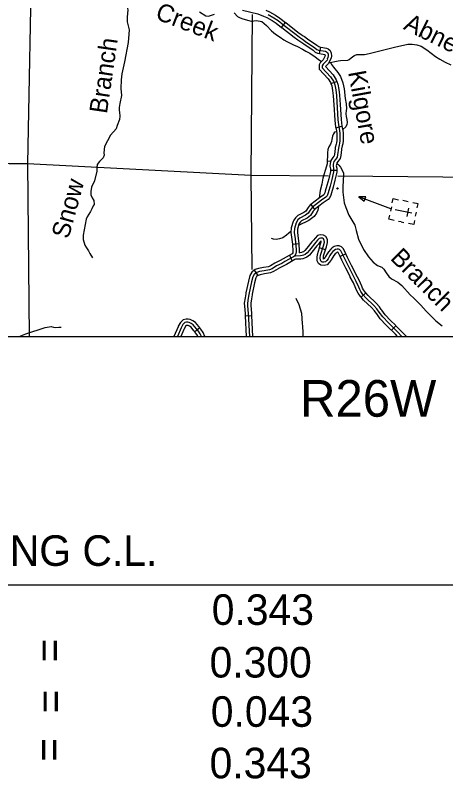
# Model space of a CAD drawing. Extents: x 0 to 3171, y 0 to 2059.
# Drawn here: x 1703.2 to 1872.3, y 80.7 to 380.6 of the extents above; entities that cross this region are included whole.
import ezdxf

# ---------------------------------------------------------------- set-up
doc = ezdxf.new("R2010")
doc.units = 0
for name, color, linetype in [('Default', 7, 'Continuous'), ('Level 30', 7, 'Continuous'), ('Level 35', 7, 'Continuous'), ('Level 45', 7, 'Continuous'), ('Level 5', 7, 'Continuous'), ('Level 57', 7, 'Continuous')]:
    doc.layers.add(name, color=color, linetype=linetype)

msp = doc.modelspace()

# ---------------------------------------------------------------- linework, layer by layer
at = {"layer": 'Default'}
for p, q in [((1029.42, 254.41), (2119.81, 254.41)), ((1238.51, 156.78), (1955.63, 156.78))]:
    msp.add_line(p, q, dxfattribs=at)
msp.add_lwpolyline([(2119.81, 1254.61), (1029.42, 1254.61), (1029.42, 254.41), (2119.81, 254.41)], close=True, dxfattribs=at)
msp.add_lwpolyline([(2119.81, 1254.61), (1029.42, 1254.61), (1029.42, 254.41), (2119.81, 254.41)], close=True, dxfattribs=at)
msp.add_lwpolyline([(2119.81, 1254.61), (1029.42, 1254.61), (1029.42, 254.41), (2119.81, 254.41)], close=True, dxfattribs=at)
at = {"layer": 'Level 35'}
msp.add_line((1808.63, 370.87), (1809.89, 370.23), dxfattribs=at)
for points in [[(1743.41, 394.35), (1744.96, 392.49), (1745.18, 391.41), (1745.29, 388.33), (1745.74, 386.76), (1747.18, 383.73), (1747.46, 382.62), (1747.19, 379.75), (1747.22, 378.02), (1747.88, 374.8), (1747.83, 373.13), (1747.53, 369.91), (1746.14, 362.23), (1745.08, 357.51), (1744.8, 355.14), (1744.63, 351.85), (1744.87, 349.04), (1744.26, 345.91), (1744.06, 344.26), (1744.07, 343.11), (1744.12, 342.46)], [(1775.61, 381.96), (1778.06, 380.27), (1779.12, 380.21), (1781.48, 380.92)], [(1789.16, 381.45), (1790.51, 380.11), (1791.58, 379.52), (1792.53, 379.12), (1794.9, 378.56), (1795.86, 378.27), (1797.94, 378.49), (1799.99, 378.06), (1801.92, 376.5), (1803.85, 374.47), (1805.35, 373.11), (1807.29, 372), (1808.63, 370.87)], [(1809.89, 370.23), (1812.52, 368.92), (1814.12, 368.24), (1816.06, 367.22), (1817.37, 366.4), (1818.88, 365.72), (1820.99, 364.23), (1822.13, 363.35), (1823.46, 362.41)], [(1826.28, 361.82), (1829.98, 362.65), (1830.99, 362.8), (1833.86, 362.96), (1834.37, 363.13), (1835.77, 364.41), (1836.38, 364.77), (1837.3, 365.1), (1838.6, 365.16), (1840.39, 365.09), (1842.26, 365.48), (1852.21, 368.01), (1857.42, 369.21), (1859.07, 369.19), (1860.86, 368.99), (1862.59, 368.36), (1864.79, 367.03), (1868.26, 364.39), (1869.96, 363.34), (1872.08, 362.16), (1874.24, 361.04)], [(1827.06, 362.02), (1827.44, 361.27), (1828.21, 360.12), (1829.93, 358.05), (1830.98, 356.47), (1831.92, 353.95), (1832.35, 351.71), (1832.82, 347.82), (1833.16, 345.78), (1833.24, 343.76), (1833.16, 343.15)], [(1744.12, 342.46), (1744.25, 340.93), (1744.19, 339.59), (1743.27, 337.21), (1742.88, 335.92), (1740.67, 333.44), (1738.32, 329.05), (1737.98, 326.56), (1738.12, 325.61), (1737.68, 324.54), (1736.31, 323.15), (1735.34, 321.88), (1735.22, 320.78), (1735.24, 319.33), (1734.3, 315.53), (1733.19, 312.97), (1732.95, 311.38), (1732.93, 310.02), (1733.38, 308.88), (1734.13, 307.79), (1734.26, 306.27), (1733.86, 305.7), (1733.22, 304.51), (1732.79, 303.45), (1731.49, 301.44), (1731.12, 300.42), (1729.85, 294.19), (1729.87, 292.46), (1730.54, 290.22), (1731.18, 289.17), (1732.03, 288), (1732.52, 286.93), (1733.5, 285.34)], [(1833.16, 343.15), (1832.99, 341.87), (1833.13, 340.84), (1833.43, 339.6), (1833.56, 338.47), (1833.42, 337.6), (1832.98, 336.77), (1831.83, 335.68)], [(1829.39, 334.8), (1828.6, 334.6), (1828.22, 333.98), (1827.76, 333.12), (1827.56, 331.81), (1827.41, 330.96), (1827, 329.93), (1826.42, 328.9), (1826, 327.8), (1825.81, 326.54), (1825.72, 322.26), (1825.46, 321.22), (1823.94, 316.53)], [(1825.74, 323.33), (1827.11, 323.19)], [(1829.47, 322.35), (1829.78, 322.15), (1830.27, 321.71), (1830.96, 320.87), (1831.53, 320), (1832.09, 318.49), (1832.15, 317.86), (1831.84, 313.3), (1831.86, 311.02), (1832.44, 306.86), (1833, 305.09), (1834.23, 301.99), (1836.61, 298.14), (1837.1, 295.95), (1838.02, 292.56), (1839.99, 288.5), (1842, 285.69), (1843.74, 283.6), (1845.49, 282.32), (1847.18, 281.62), (1848, 280.83), (1848.94, 279.33), (1849.91, 278), (1850.94, 277.04), (1853.41, 275.67), (1855, 274.41), (1858.26, 270.74), (1859.78, 269.42), (1862.51, 266.65), (1864.62, 264.31), (1868.36, 260.49), (1870.89, 258.51)], [(1823.94, 316.53), (1823.58, 314.23), (1822.96, 311.78), (1822.5, 308.76)], [(1822.34, 305.44), (1822.02, 303.98), (1821.52, 302.82), (1820.58, 301.5), (1818.56, 299.98), (1814.47, 297.92)], [(1811.52, 295.72), (1809.79, 294.23), (1808.27, 293.19), (1807.01, 292.73), (1805.64, 292.54), (1804.62, 292.62), (1803.87, 292.92)], [(1813.42, 269.38), (1814.55, 267.01), (1815.65, 263.6), (1815.71, 261.38), (1815.94, 259.59), (1815.97, 258.31), (1816.18, 256.04), (1816.12, 254.66), (1816.06, 254.41)], [(1704.76, 254.41), (1705.37, 254.59), (1707.34, 255.47), (1714.92, 257.95), (1717.3, 258.26), (1718.24, 258.01), (1719.15, 257.89), (1720.31, 258.03), (1721.29, 258.03)]]:
    msp.add_lwpolyline(points, dxfattribs=at)
at = {"layer": 'Level 45'}
for p, q in [((1807.81, 375.76), (1809.36, 377.72)), ((1822.76, 365.53), (1823.19, 367.99)), ((1827.19, 353.7), (1829.54, 354.57)), ((1829.06, 336.4), (1831.49, 336.98)), ((1826.96, 319.7), (1829.46, 319.69)), ((1819.25, 306.2), (1820.79, 304.23)), ((1812.04, 290.63), (1814.52, 290.87)), ((1825.05, 288.43), (1822.65, 289.15)), ((1810.95, 286.27), (1812.01, 284)), ((1833.01, 286.86), (1830.77, 285.75)), ((1797.09, 280.37), (1798.54, 278.34)), ((1840.87, 271.51), (1839, 269.85)), ((1793.49, 262.46), (1795.99, 262.58)), ((1852.69, 258.62), (1850.92, 256.85)), ((1775.7, 257.76), (1773.78, 256.15))]:
    msp.add_line(p, q, dxfattribs=at)
for points in [[(1792.4, 382.5), (1798.45, 381.1), (1800.67, 380.19)], [(1801.61, 382.51), (1803.07, 381.92), (1805.44, 380.63), (1807.17, 379.45), (1809.36, 377.72)], [(1800.67, 380.19), (1802, 379.66), (1804.13, 378.5), (1805.69, 377.43), (1807.81, 375.76)], [(1802.53, 380.79), (1804.79, 379.57), (1806.43, 378.44), (1808.66, 376.68), (1813.49, 372.94), (1814.85, 371.93), (1816.06, 371.18), (1817.21, 370.31), (1820.9, 367.82), (1821.71, 367.17), (1822.27, 366.89), (1825.09, 366.39), (1825.49, 366.25), (1825.79, 365.99), (1826.05, 365.31), (1826.14, 364.63), (1826.03, 363.93), (1825.69, 363.3)], [(1807.81, 375.76), (1807.89, 375.69), (1812.74, 371.95), (1814.15, 370.9), (1814.96, 370.4)], [(1809.36, 377.72), (1809.43, 377.66), (1814.25, 373.94), (1815.56, 372.97), (1816.28, 372.52)], [(1816.28, 372.52), (1816.77, 372.21), (1817.94, 371.33), (1821.64, 368.83), (1822.39, 368.22), (1822.67, 368.09), (1823.19, 367.99)], [(1814.96, 370.4), (1815.35, 370.15), (1816.49, 369.3), (1820.15, 366.82), (1821.03, 366.11), (1821.88, 365.69), (1822.76, 365.53)], [(1823.19, 367.99), (1825.41, 367.61), (1826.12, 367.35), (1826.85, 366.74), (1827.27, 365.62), (1827.41, 364.61), (1827.26, 363.72), (1826.1, 361.48), (1825.13, 360.54), (1825.12, 360.52)], [(1825.93, 363.13), (1825.21, 362.36), (1824.15, 361.34), (1823.77, 360.73), (1823.78, 359.88), (1827.07, 356.35), (1828.17, 354.66), (1828.71, 353.2), (1829.09, 351.25), (1829.34, 349.01), (1829.91, 339.47), (1830.25, 336.79), (1830.6, 335.31), (1830.7, 334.11), (1830.73, 331.34), (1830.59, 330.24), (1830.43, 329.62), (1830.15, 328.33), (1829.81, 325.68), (1829.61, 324.79), (1829.38, 324.48), (1828.96, 323.96), (1828.36, 323.05), (1828.1, 322.09), (1828.02, 321.38), (1828.21, 320.4), (1828.21, 319.03), (1827.52, 316.03), (1826.82, 313.39), (1825.94, 310.35), (1825.65, 309.61), (1825.23, 309.09), (1823.44, 307.89), (1819.93, 305.14), (1819.26, 304.33), (1818.19, 302.79), (1817.2, 301.97), (1814.94, 300.82), (1814.23, 300.2), (1813.47, 299.01), (1812.87, 296.78), (1812.73, 295.24), (1813.1, 292.69), (1813.37, 289.83), (1813.49, 288.74), (1813.51, 287.74), (1813.36, 286.85), (1812.9, 285.92)], [(1822.76, 365.53), (1824.76, 365.18), (1824.83, 365), (1824.88, 364.65), (1824.83, 364.33), (1824.15, 363.07), (1823.18, 362.14), (1823.01, 361.87)], [(1823.01, 361.87), (1822.51, 361.08), (1822.54, 359.38), (1826.08, 355.58), (1827.05, 354.09), (1827.19, 353.7)], [(1825.12, 360.52), (1825.02, 360.38), (1828.06, 357.12), (1829.3, 355.22), (1829.54, 354.57)], [(1829.54, 354.57), (1829.92, 353.54), (1830.33, 351.44), (1830.59, 349.12), (1830.8, 345.53)], [(1827.19, 353.7), (1827.51, 352.86), (1827.85, 351.06), (1828.1, 348.91), (1828.31, 345.38)], [(1828.31, 345.38), (1828.67, 339.36), (1829.02, 336.56), (1829.06, 336.4)], [(1830.8, 345.53), (1831.16, 339.59), (1831.48, 337.01), (1831.49, 336.98)], [(1829.06, 336.4), (1829.36, 335.11), (1829.45, 334.05), (1829.48, 331.41), (1829.36, 330.48), (1829.21, 329.92), (1828.91, 328.55), (1828.86, 328.16)], [(1831.49, 336.98), (1831.84, 335.5), (1831.95, 334.17), (1831.98, 331.27), (1831.82, 329.99), (1831.64, 329.33), (1831.38, 328.12), (1831.34, 327.84)], [(1828.86, 328.16), (1828.57, 325.9), (1828.44, 325.31), (1828.39, 325.25), (1827.95, 324.7), (1827.21, 323.57), (1826.87, 322.32), (1826.76, 321.33), (1826.96, 320.28), (1826.96, 319.7)], [(1831.34, 327.84), (1831.04, 325.46), (1830.77, 324.26), (1830.37, 323.72), (1829.97, 323.23), (1829.52, 322.53), (1829.33, 321.85), (1829.29, 321.43), (1829.46, 320.51), (1829.46, 319.69)], [(1826.96, 319.7), (1826.96, 319.18), (1826.3, 316.33), (1825.62, 313.72), (1824.97, 311.51)], [(1829.46, 319.69), (1829.46, 318.89), (1828.73, 315.73), (1828.03, 313.05), (1827.37, 310.81)], [(1824.97, 311.51), (1824.75, 310.75), (1824.55, 310.25), (1824.37, 310.02), (1822.71, 308.9), (1819.25, 306.2)], [(1827.37, 310.81), (1827.12, 309.95), (1826.75, 308.98), (1826.08, 308.16), (1824.18, 306.88), (1820.79, 304.23)], [(1819.25, 306.2), (1819.05, 306.04), (1818.26, 305.08), (1817.27, 303.65), (1816.51, 303.03), (1814.24, 301.86), (1813.27, 301.03), (1812.64, 300.03)], [(1820.8, 304.24), (1820.26, 303.58), (1819.12, 301.94), (1817.89, 300.92), (1815.65, 299.77), (1815.18, 299.37), (1814.75, 298.7)], [(1812.64, 300.03), (1812.31, 299.51), (1811.63, 297), (1811.47, 295.2), (1811.85, 292.54), (1812.04, 290.63)], [(1814.75, 298.7), (1814.63, 298.5), (1814.1, 296.56), (1813.99, 295.27), (1814.34, 292.84), (1814.52, 290.87)], [(1825.05, 288.43), (1825.41, 289.64), (1825.89, 291.27), (1825.81, 292.5), (1825.13, 293.66), (1824.21, 294.21), (1823.02, 294.31), (1821.91, 294.03), (1820.95, 293.03), (1820.33, 292.27), (1819.71, 291.5)], [(1855.05, 254.41), (1853.39, 256.15), (1851.63, 257.91), (1849.73, 259.76), (1847.51, 262.13), (1846.18, 263.96), (1845.23, 265.21), (1844.04, 266.6), (1840.94, 269.55), (1839.75, 270.89), (1838.98, 272.05), (1838.52, 272.84), (1838.15, 273.7), (1837.15, 275.97), (1835.88, 278.29), (1834.2, 281.74), (1832.6, 284.87), (1831.02, 288.05), (1830.54, 288.58), (1830.17, 288.74), (1829.61, 288.74), (1829.01, 288.58), (1828.45, 288.16), (1827.97, 287.81), (1827.25, 286.96), (1826.81, 286.19), (1826.04, 284.92), (1825.57, 284.2), (1825.08, 283.69), (1824.39, 283.52), (1823.71, 283.57), (1823.3, 283.87), (1823.04, 284.41), (1822.97, 285.33), (1823.1, 286.29), (1824.21, 289.99), (1824.63, 291.41), (1824.58, 292.13), (1824.21, 292.75), (1823.82, 292.99), (1823.12, 293.05), (1822.57, 292.91), (1821.89, 292.2), (1821.3, 291.48), (1818.72, 288.28), (1817.86, 287.26), (1817.08, 286.63), (1816.38, 286.26), (1815.86, 286.14), (1815.19, 286.02), (1813.21, 285.98), (1812.9, 285.92), (1812.45, 285.69), (1809.09, 283.78), (1807.84, 283.07), (1805.82, 282.08), (1804.06, 280.97), (1803.08, 280.55), (1800.94, 280.19)], [(1819.71, 291.5), (1817.76, 289.07), (1816.99, 288.16), (1816.39, 287.68), (1815.93, 287.44), (1815.61, 287.36), (1815.07, 287.27), (1814.7, 287.26)], [(1822.65, 289.15), (1823.01, 290.35), (1823.37, 291.55), (1823.35, 291.75), (1823.34, 291.77), (1823.23, 291.78), (1823.22, 291.78), (1822.83, 291.37), (1822.27, 290.69), (1821.66, 289.93)], [(1812.04, 290.63), (1812.13, 289.7), (1812.24, 288.65), (1812.26, 287.83), (1812.16, 287.24), (1811.96, 286.85)], [(1821.66, 289.93), (1819.69, 287.48), (1818.74, 286.36), (1817.76, 285.58), (1816.82, 285.08), (1816.12, 284.91), (1815.31, 284.77), (1813.89, 284.74)], [(1814.52, 290.87), (1814.61, 289.96), (1814.74, 288.82), (1814.76, 287.64), (1814.7, 287.26)], [(1827.23, 284.47), (1827.1, 284.25), (1826.55, 283.41), (1825.73, 282.55), (1824.49, 282.26), (1823.27, 282.35), (1822.31, 283.05), (1821.81, 284.08), (1821.72, 285.37), (1821.87, 286.55), (1822.65, 289.15)], [(1825.09, 285.76), (1824.98, 285.58), (1824.59, 284.98), (1824.43, 284.82), (1824.28, 284.78), (1824.27, 284.79), (1824.23, 285.3), (1824.33, 286.02), (1825.05, 288.43)], [(1833.01, 286.86), (1832.07, 288.76), (1831.28, 289.62), (1830.43, 289.99), (1829.44, 289.99), (1828.45, 289.72), (1827.71, 289.17), (1827.11, 288.74), (1826.22, 287.67), (1825.73, 286.82), (1825.09, 285.76)], [(1811.96, 286.85), (1808.48, 284.87), (1807.25, 284.18), (1805.47, 283.3)], [(1830.77, 285.75), (1829.98, 287.33), (1829.84, 287.49), (1829.78, 287.49), (1829.56, 287.43), (1829.19, 287.15), (1828.82, 286.89), (1828.28, 286.24), (1827.88, 285.56), (1827.23, 284.47)], [(1834.69, 277.88), (1833.08, 281.18), (1831.48, 284.31), (1830.77, 285.75)], [(1836.93, 278.97), (1835.32, 282.3), (1833.72, 285.43), (1833.01, 286.86)], [(1805.47, 283.3), (1805.21, 283.17), (1803.47, 282.08), (1802.73, 281.76), (1800.72, 281.42), (1798.8, 281.07), (1797.48, 280.65), (1797.09, 280.37)], [(1813.89, 284.74), (1813.34, 284.73), (1813.31, 284.72), (1813.04, 284.59), (1809.71, 282.7), (1808.42, 281.96), (1806.57, 281.06)], [(1797.09, 280.37), (1796.07, 279.64), (1795.34, 278.33), (1794.76, 276.08), (1793.81, 271.51)], [(1800.94, 280.19), (1799.1, 279.85), (1798.04, 279.52), (1797.03, 278.79), (1796.51, 277.86), (1795.98, 275.8), (1794.96, 270.91), (1794.69, 269.4), (1794.41, 267.46), (1794.48, 266.4), (1794.69, 263.43), (1795.15, 254.41)], [(1806.57, 281.06), (1806.43, 280.99), (1804.64, 279.86), (1803.44, 279.34), (1801.15, 278.96), (1799.4, 278.64), (1798.61, 278.39), (1798.54, 278.34)], [(1840.87, 271.51), (1840.74, 271.66), (1840.04, 272.71), (1839.64, 273.41), (1839.29, 274.2), (1838.27, 276.52), (1836.99, 278.86), (1836.93, 278.97)], [(1798.54, 278.34), (1797.98, 277.94), (1797.68, 277.4), (1797.19, 275.51), (1796.25, 271)], [(1839, 269.85), (1838.75, 270.13), (1837.92, 271.39), (1837.4, 272.27), (1837, 273.2), (1836.03, 275.42), (1834.77, 277.71), (1834.69, 277.88)], [(1793.81, 271.51), (1793.73, 271.15), (1793.46, 269.6), (1793.16, 267.51), (1793.23, 266.32), (1793.44, 263.35), (1793.49, 262.46)], [(1796.25, 271), (1796.19, 270.68), (1795.93, 269.2), (1795.67, 267.41), (1795.72, 266.49), (1795.94, 263.51), (1795.99, 262.58)], [(1846.94, 265.03), (1846.2, 266), (1844.95, 267.46), (1841.84, 270.42), (1840.87, 271.51)], [(1844.95, 263.52), (1844.25, 264.43), (1843.14, 265.74), (1840.04, 268.68), (1839, 269.85)], [(1852.69, 258.62), (1852.51, 258.8), (1850.63, 260.64), (1848.47, 262.93), (1847.18, 264.71), (1846.94, 265.03)], [(1775.7, 257.76), (1775.29, 258.24), (1773.98, 259.83), (1772.93, 260.59), (1771.87, 261.04), (1771.1, 261.24), (1770.34, 261.23), (1769.2, 260.97), (1768.08, 259.92), (1767.25, 258.38), (1767.17, 258.18)], [(1793.49, 262.46), (1793.9, 254.41)], [(1795.99, 262.58), (1796.4, 254.41)], [(1850.92, 256.85), (1850.75, 257.02), (1848.84, 258.89), (1846.54, 261.33), (1845.17, 263.22), (1844.95, 263.52)], [(1767.17, 258.18), (1765.5, 254.41)], [(1776.31, 254.41), (1775.88, 255.37), (1775.13, 256.49), (1774.33, 257.44), (1773.12, 258.91), (1772.31, 259.49), (1771.47, 259.85), (1770.95, 259.99), (1770.48, 259.98), (1769.81, 259.83), (1769.08, 259.15), (1768.38, 257.83), (1766.87, 254.41)], [(1773.78, 256.15), (1773.37, 256.64), (1772.26, 257.99), (1771.69, 258.4), (1771.06, 258.67), (1770.79, 258.74), (1770.63, 258.73), (1770.42, 258.69), (1770.09, 258.38), (1769.5, 257.28), (1769.45, 257.17)], [(1856.85, 254.41), (1856.12, 255.11), (1854.29, 257.02), (1852.69, 258.62)], [(1769.45, 257.17), (1768.23, 254.41)], [(1774.94, 254.41), (1774.78, 254.76), (1774.13, 255.74), (1773.78, 256.15)], [(1777.68, 254.41), (1776.98, 255.98), (1776.13, 257.25), (1775.7, 257.76)], [(1853.32, 254.41), (1852.5, 255.27), (1850.92, 256.85)]]:
    msp.add_lwpolyline(points, dxfattribs=at)
at = {"layer": 'Level 5'}
for points in [[(1709.75, 410.47), (1708.01, 322.32)], [(1796.26, 380.86), (1795.72, 317.71)], [(1674.5, 323.12), (1700.85, 322.38), (1708.01, 322.32)], [(1708.01, 322.32), (1795.72, 317.71)], [(1708.01, 322.32), (1708.7, 254.41)], [(1795.72, 317.71), (1826.2, 317.45)], [(1795.72, 317.71), (1796.14, 280.72)], [(1829.93, 317.42), (1884.91, 316.95)]]:
    msp.add_lwpolyline(points, dxfattribs=at)
at = {"layer": 'Level 57'}
for p, q in [((1857.53, 307.31), (1855.49, 307.74)), ((1850.95, 305.28), (1850.6, 303.65)), ((1858.93, 302.76), (1852.41, 304.13)), ((1855.67, 303.45), (1855.67, 303.45)), ((1855.67, 303.45), (1855.67, 303.45)), ((1857.64, 304.74), (1856.95, 301.46)), ((1860.39, 301.59), (1860.73, 303.23)), ((1854.81, 299.37), (1853.78, 299.59)), ((1854.81, 299.37), (1855.82, 299.16))]:
    msp.add_line(p, q, dxfattribs=at)
msp.add_lwpolyline([(1840.27, 307.59), (1840.88, 309.18), (1838.19, 309.3)], close=True, dxfattribs=at)
for points in [[(1850.77, 304.47), (1838.19, 309.3)], [(1851.29, 306.92), (1851.63, 308.55), (1853.67, 308.12)], [(1861.08, 304.87), (1861.42, 306.5), (1859.38, 306.93)], [(1851.96, 299.97), (1849.92, 300.4), (1850.26, 302.03)], [(1860.05, 299.97), (1859.71, 298.34), (1857.67, 298.77)]]:
    msp.add_lwpolyline(points, dxfattribs=at)
msp.add_circle((1829.77, 312.56), 0.25, dxfattribs=at)

# ---------------------------------------------------------------- texts
at = {"layer": 'Default'}
for s, p in [(' LENGTH OF PROJECT  CALCULATED ALONG C.L. ', (1373.82, 164.29)), ('0.343', (1780.38, 141.11)), ('0.300', (1779.53, 120.43)), ('0.043', (1780, 101.07)), ('0.343', (1779.53, 80.85))]:
    msp.add_text(s, height=12, dxfattribs=at).set_placement(p)
for p in [(1722.5, 126.39), (1722.88, 106.33), (1722.26, 87.35)]:
    msp.add_text('=', height=12, rotation=90, dxfattribs=at).set_placement(p)
at = {"layer": 'Level 30'}
msp.add_text('R26W', height=14.4, dxfattribs=at).set_placement((1815.08, 222.87))
at = {"layer": 'Level 35'}
for s, rotation, p in [('Creek', 338.8972, (1757.81, 379.25)), ('Abner', 333.8198, (1855.31, 375.25)), ('Branch', 81.6656, (1739.19, 341.65)), ('Kilgore', 280.3288, (1833.92, 358.22)), ('Snow', 74.5355, (1724.1, 292.43)), ('Branch', 314.9407, (1850.12, 284.85))]:
    msp.add_text(s, height=7.04, rotation=rotation, dxfattribs=at).set_placement(p)

doc.saveas('drawing.dxf')
